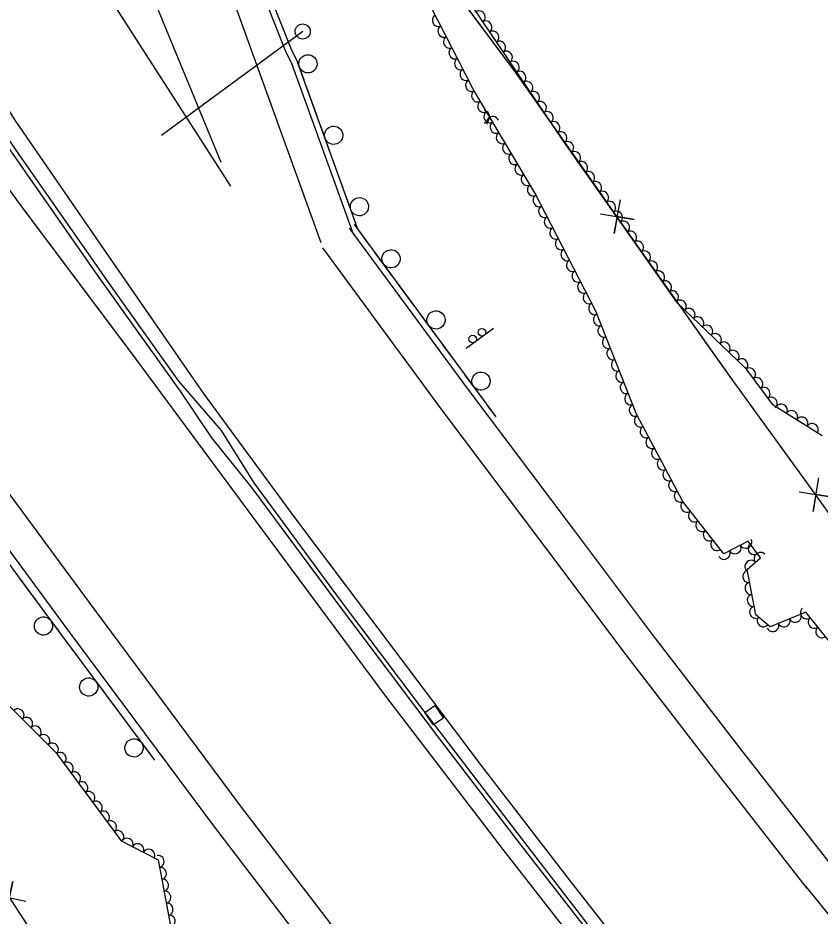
# Model space of a CAD drawing. Extents: x 1746719 to 1766531, y 631721 to 662391.
# Drawn here: x 1755823.5 to 1756087.8, y 646509.9 to 646805.7 of the extents above; entities that cross this region are included whole.
import ezdxf

# ---------------------------------------------------------------- set-up
doc = ezdxf.new("R2010")
doc.units = 0
for name, color, linetype in [('SURVEY - AERIAL SURVEY - Photo Control - Points - Elevations', 7, 'Continuous'), ('SURVEY - AERIAL SURVEY - Photo Control - Points - Numbers', 7, 'Continuous'), ('SURVEY - AERIAL SURVEY - Photo Control with Text', 7, 'Continuous'), ('SURVEY - CENTERLINE - Existing Roads Curve Text', 7, 'Continuous'), ('SURVEY - CENTERLINE - Preliminary Curve Text', 7, 'Continuous'), ('SURVEY - CONTROL - Grid', 7, 'Continuous')]:
    doc.layers.add(name, color=color, linetype=linetype)

msp = doc.modelspace()

# ---------------------------------------------------------------- linework, layer by layer
at = {"layer": 'SURVEY - AERIAL SURVEY - Photo Control - Points - Elevations'}
for points in [[(1756036.45, 646481.97), (1756005.28, 646521.83), (1755976.14, 646559.62), (1755949.84, 646594.65), (1755914.81, 646641.12), (1755884.66, 646682.08), (1755851.69, 646729.73), (1755822.83, 646771.72), (1755798.55, 646809.53), (1755774.76, 646846.05), (1755749.83, 646885.26), (1755718, 646936.4), (1755688.18, 646985.3), (1755653.49, 647044.43), (1755620.75, 647100.27), (1755592.87, 647148.03), (1755566.13, 647194.25), (1755533.95, 647250.17), (1755503.81, 647304.71), (1755475.3, 647355.28), (1755463.42, 647377.53)], [(1756027.6, 646475.3), (1755983.38, 646531.9), (1755944.75, 646582.38), (1755896.82, 646646.85), (1755860.65, 646695.78), (1755824.26, 646744.25), (1755779, 646807.08), (1755742.09, 646858.66), (1755697.06, 646923.73), (1755660.5, 646977.95), (1755622.06, 647037.59), (1755588.76, 647091.66), (1755551.25, 647154.8), (1755521.88, 647205.62), (1755515.24, 647217.19), (1755430.02, 647365.37)], [(1755890.48, 646758.02), (1755868.11, 646812.56), (1755854.75, 646856.49), (1755842.22, 646911.01), (1755836.2, 646960.98), (1755833.57, 647001.08), (1755834.46, 647037.2), (1755837.75, 647075.42), (1755842.96, 647114.12), (1755851.35, 647152), (1755860.48, 647194.54), (1755873.9, 647241.51), (1755876.63, 647255.73), (1755879.19, 647273.23), (1755879.68, 647289.7), (1755878.82, 647304.32), (1755877.9, 647312.4)], [(1755893.68, 646750.23), (1755838.85, 646835.59), (1755815.13, 646872.03), (1755790.46, 646910.82), (1755758.87, 646961.58), (1755729.38, 647009.94), (1755694.9, 647068.71), (1755662.18, 647124.51), (1755633.5, 647173.64)], [(1755858.45, 647036.54), (1755857.95, 646998.07), (1755860.14, 646959.29), (1755864.53, 646921.78), (1755871.78, 646885.4), (1755881.62, 646849.63), (1755892.35, 646817.49), (1755923.31, 646731.67)], [(1755868.02, 647027.53), (1755868.31, 646991.84), (1755870.2, 646961.34), (1755873.16, 646934.35), (1755878.29, 646902.06), (1755885, 646872.41), (1755894.51, 646839.04), (1755902.07, 646819.15), (1755911.81, 646794.43), (1755913.99, 646790.14)], [(1755913.82, 646790.47), (1755933.66, 646735.4)], [(1755980.32, 646438.36), (1755935.91, 646495.19), (1755896.85, 646546.25), (1755848.62, 646611.11), (1755812.54, 646659.93), (1755775.92, 646708.69), (1755735.27, 646765.13)], [(1755971.65, 646431.59), (1755927.21, 646488.47), (1755888.07, 646539.62), (1755839.79, 646604.56), (1755803.72, 646653.36), (1755767.06, 646702.18), (1755726.34, 646758.71)], [(1756092.38, 646525.71), (1756061.36, 646565.38), (1756032.65, 646602.62), (1756006.57, 646637.33), (1755971.75, 646683.54), (1755932.79, 646736.46)], [(1756083.71, 646518.94), (1756052.67, 646558.63), (1756023.89, 646595.96), (1755997.78, 646630.72), (1755962.93, 646676.97), (1755923.94, 646729.94)], [(1756083.04, 646519.77), (1756108.83, 646487.99), (1756137.7, 646452.72), (1756170.29, 646413.36), (1756202.55, 646374.9), (1756235.76, 646336.4), (1756263.42, 646304.36), (1756296.56, 646266.92), (1756329.83, 646230.01), (1756363.21, 646193.27), (1756390.81, 646163.59), (1756419.84, 646132.91), (1756452.62, 646098.97), (1756484.08, 646066.5), (1756525.88, 646024.61), (1756562.14, 645988.55), (1756596.8, 645955.24), (1756622.71, 645930.35)]]:
    msp.add_lwpolyline(points, dxfattribs=at)
at = {"layer": 'SURVEY - AERIAL SURVEY - Photo Control - Points - Numbers'}
for points in [[(1755475.85, 647319.41), (1755494.66, 647285.63), (1755519.69, 647242.02), (1755546.08, 647196.55), (1755574.53, 647147.17), (1755599.9, 647104.64), (1755626.38, 647060.94), (1755656.88, 647011.27), (1755682.59, 646969.82), (1755708.74, 646929.52), (1755736.69, 646886.82), (1755763.1, 646846.93), (1755787.82, 646810.28), (1755820.15, 646763.34), (1755849.99, 646720.48), (1755877.2, 646682.45), (1755887.26, 646667.36), (1755900.53, 646651.09), (1755929.5, 646611.96), (1755962.26, 646568.55), (1755989.17, 646533.33), (1756031.63, 646478.84)], [(1755515.86, 647251.42), (1755537.91, 647213.94), (1755559.18, 647176.69), (1755580.55, 647139.2), (1755594.02, 647117.12), (1755608.93, 647092.17), (1755634.64, 647050.25), (1755657.26, 647014.08), (1755682.14, 646973.6), (1755703.54, 646940.22), (1755731.77, 646897.57), (1755750.4, 646869), (1755775.23, 646831.96), (1755797.98, 646798.19), (1755823.79, 646760.74), (1755854.11, 646717.29), (1755876.41, 646686.07), (1755890.54, 646669.78), (1755901.27, 646652.6), (1755929.65, 646613.99), (1755955.88, 646579.3), (1755984.93, 646541.29), (1756017.55, 646498.88), (1756033.09, 646479.3)], [(1755915.77, 646791.04), (1755913.63, 646795.25), (1755903.94, 646819.87), (1755901.72, 646825.7)], [(1755911.44, 646800.83), (1755909.72, 646805.2)], [(1755913.16, 646796.46), (1755911.44, 646800.83)], [(1755917.82, 646785.26), (1755915.7, 646791.14), (1755915.77, 646791.04), (1755914.5, 646793.55)], [(1755935.54, 646736.08), (1755915.7, 646791.14)], [(1755920.5, 646777.83), (1755918.91, 646782.25)], [(1755922.09, 646773.4), (1755920.5, 646777.83)], [(1755926.29, 646761.74), (1755923.18, 646770.39)], [(1755928.97, 646754.31), (1755927.38, 646758.73)], [(1755724.09, 646757.08), (1755764.82, 646700.53), (1755801.49, 646651.7), (1755837.56, 646602.91), (1755868.53, 646561.25)], [(1755930.57, 646749.89), (1755928.97, 646754.31)], [(1755934.77, 646738.22), (1755931.65, 646746.87)], [(1755936.59, 646734.67), (1755934.41, 646737.64), (1755935, 646736.83)], [(1755981.06, 646674.27), (1755934.4, 646737.64)], [(1755939.38, 646730.89), (1755936.59, 646734.67)], [(1755946.73, 646720.9), (1755941.28, 646728.31)], [(1755951.41, 646714.54), (1755948.63, 646718.33)], [(1755954.2, 646710.76), (1755951.41, 646714.54)], [(1755961.55, 646700.77), (1755956.1, 646708.18)], [(1755966.24, 646694.41), (1755963.45, 646698.19)], [(1755969.02, 646690.62), (1755966.24, 646694.41)], [(1755976.37, 646680.64), (1755970.92, 646688.05)], [(1755981.06, 646674.27), (1755978.27, 646678.06)], [(1755824.17, 646621.02), (1755826.96, 646617.24)], [(1755826.96, 646617.24), (1755829.76, 646613.46)], [(1755831.66, 646610.89), (1755837.13, 646603.49)], [(1755839.04, 646600.92), (1755841.84, 646597.15)], [(1755841.84, 646597.15), (1755844.64, 646593.38)], [(1755846.55, 646590.81), (1755852.04, 646583.43)], [(1755853.95, 646580.86), (1755856.76, 646577.08)], [(1755856.76, 646577.08), (1755859.56, 646573.31)], [(1755861.47, 646570.74), (1755866.96, 646563.36)]]:
    msp.add_lwpolyline(points, dxfattribs=at)
for centre, start, end in [((1755919.1, 646790.56), 313.0829, 313.0689), ((1755927.57, 646767.04), 313.0829, 313.0689), ((1755936.05, 646743.52), 313.0829, 313.0689), ((1755946.45, 646726.35), 329.6282, 329.6142), ((1755961.27, 646706.22), 329.6282, 329.6142), ((1755976.09, 646686.08), 329.6282, 329.6142), ((1755831.95, 646605.44), 149.7418, 149.7278), ((1755846.86, 646585.36), 149.8976, 149.8836), ((1755861.78, 646565.3), 149.8976, 149.8836)]:
    msp.add_arc(centre, 3, start, end, dxfattribs=at)
at = {"layer": 'SURVEY - AERIAL SURVEY - Photo Control with Text'}
for points in [[(1756098.88, 646590.39), (1756083.11, 646609.97), (1756071.38, 646605.15), (1756066.63, 646609.14), (1756063.77, 646624.08), (1756068.23, 646627.92), (1756064.17, 646633.38), (1756056.08, 646629.21), (1756042.58, 646646.49), (1756027.36, 646675.16), (1756013.93, 646709.07), (1755993.81, 646748.12), (1755973.55, 646782.2), (1755959.62, 646809.45), (1755948.3, 646832.77), (1755951.2, 646843.49), (1755957.07, 646840.34), (1755967.12, 646818.53), (1756003.19, 646765.14), (1756040.51, 646712.06), (1756063.14, 646690.48), (1756072.07, 646678.48), (1756088.51, 646668.17)], [(1755772.05, 646533.89), (1755795.62, 646539.12), (1755812.85, 646529.43), (1755818.67, 646537.14), (1755801.71, 646561.37), (1755793.24, 646576.62), (1755799.38, 646587.56), (1755812.35, 646587.44), (1755836.06, 646563.83), (1755857.56, 646534.69), (1755869.71, 646528.45), (1755874.64, 646501.96), (1755877.09, 646487.29), (1755898.48, 646466.48), (1755917.02, 646450.28), (1755931.1, 646424.07), (1755941.64, 646411.09)]]:
    msp.add_lwpolyline(points, dxfattribs=at)
for centre, major_axis in [((1755961.99, 646804.81), (-0.91, 1.78)), ((1755975.56, 646806.03), (1.12, -1.66)), ((1755963.82, 646801.25), (-0.91, 1.78)), ((1755977.8, 646802.71), (1.12, -1.66)), ((1755980.04, 646799.4), (1.12, -1.66)), ((1755965.64, 646797.68), (-0.91, 1.78)), ((1755982.28, 646796.08), (1.12, -1.66)), ((1755967.46, 646794.12), (-0.91, 1.78)), ((1755984.52, 646792.77), (1.12, -1.66)), ((1755969.28, 646790.56), (-0.91, 1.78)), ((1755986.76, 646789.45), (1.12, -1.66)), ((1755971.1, 646787), (-0.91, 1.78)), ((1755989, 646786.14), (1.12, -1.66)), ((1755972.92, 646783.44), (-0.91, 1.78)), ((1755991.24, 646782.83), (1.12, -1.66)), ((1755974.89, 646779.96), (-1.02, 1.72)), ((1755993.48, 646779.51), (1.12, -1.66)), ((1755976.93, 646776.52), (-1.02, 1.72)), ((1755995.72, 646776.2), (1.12, -1.66)), ((1755978.98, 646773.08), (-1.02, 1.72)), ((1755977.1, 646773.1), (-0.01, -2)), ((1755979.95, 646771.34), (1.87, 0.7)), ((1755997.96, 646772.88), (1.12, -1.66)), ((1755981.02, 646769.64), (-1.02, 1.72)), ((1756000.2, 646769.57), (1.12, -1.66)), ((1755983.06, 646766.2), (-1.02, 1.72)), ((1756002.44, 646766.25), (1.12, -1.66)), ((1755985.11, 646762.77), (-1.02, 1.72)), ((1756004.72, 646762.97), (1.15, -1.64)), ((1756007.02, 646759.7), (1.15, -1.64)), ((1755987.15, 646759.33), (-1.02, 1.72)), ((1756009.32, 646756.42), (1.15, -1.64)), ((1755989.2, 646755.89), (-1.02, 1.72)), ((1755991.24, 646752.45), (-1.02, 1.72)), ((1756011.62, 646753.15), (1.15, -1.64)), ((1755993.28, 646749.01), (-1.02, 1.72)), ((1756013.92, 646749.88), (1.15, -1.64)), ((1755995.17, 646745.49), (-0.92, 1.78)), ((1756016.22, 646746.61), (1.15, -1.64)), ((1756018.52, 646743.33), (1.15, -1.64)), ((1755997, 646741.93), (-0.92, 1.78)), ((1756020.82, 646740.06), (1.15, -1.64)), ((1755998.83, 646738.37), (-0.92, 1.78)), ((1756023.12, 646736.79), (1.15, -1.64)), ((1756000.67, 646734.82), (-0.92, 1.78)), ((1756025.42, 646733.52), (1.15, -1.64)), ((1756002.5, 646731.26), (-0.92, 1.78)), ((1756027.72, 646730.25), (1.15, -1.64)), ((1756004.33, 646727.71), (-0.92, 1.78)), ((1756030.03, 646726.97), (1.15, -1.64)), ((1756006.16, 646724.15), (-0.92, 1.78)), ((1756032.33, 646723.7), (1.15, -1.64)), ((1756007.99, 646720.6), (-0.92, 1.78)), ((1756034.63, 646720.43), (1.15, -1.64)), ((1756009.83, 646717.04), (-0.92, 1.78)), ((1756036.93, 646717.16), (1.15, -1.64)), ((1756011.66, 646713.48), (-0.92, 1.78)), ((1756039.23, 646713.89), (1.15, -1.64)), ((1756013.49, 646709.93), (-0.92, 1.78)), ((1756041.79, 646710.84), (1.45, -1.38)), ((1756044.69, 646708.08), (1.45, -1.38)), ((1756015.05, 646706.25), (-0.74, 1.86)), ((1756047.58, 646705.32), (1.45, -1.38)), ((1756016.52, 646702.53), (-0.74, 1.86)), ((1756050.48, 646702.56), (1.45, -1.38)), ((1756017.99, 646698.81), (-0.74, 1.86)), ((1756053.37, 646699.8), (1.45, -1.38)), ((1756019.47, 646695.09), (-0.74, 1.86)), ((1756056.26, 646697.04), (1.45, -1.38)), ((1756059.16, 646694.28), (1.45, -1.38)), ((1756062.05, 646691.51), (1.45, -1.38)), ((1756020.94, 646691.37), (-0.74, 1.86)), ((1756064.63, 646688.47), (1.19, -1.6)), ((1756022.41, 646687.65), (-0.74, 1.86)), ((1756023.88, 646683.93), (-0.74, 1.86)), ((1756067.02, 646685.27), (1.19, -1.6)), ((1756025.36, 646680.21), (-0.74, 1.86)), ((1756069.41, 646682.06), (1.19, -1.6)), ((1756071.8, 646678.85), (1.19, -1.6)), ((1756075.08, 646676.6), (1.69, -1.06)), ((1756026.83, 646676.5), (-0.74, 1.86)), ((1756078.46, 646674.47), (1.69, -1.06)), ((1756028.56, 646672.9), (-0.94, 1.77)), ((1756081.85, 646672.35), (1.69, -1.06)), ((1756030.44, 646669.36), (-0.94, 1.77)), ((1756085.24, 646670.22), (1.69, -1.06)), ((1756032.31, 646665.83), (-0.94, 1.77)), ((1756034.19, 646662.3), (-0.94, 1.77)), ((1756036.06, 646658.76), (-0.94, 1.77)), ((1756037.94, 646655.23), (-0.94, 1.77)), ((1756039.82, 646651.7), (-0.94, 1.77)), ((1756041.69, 646648.17), (-0.94, 1.77)), ((1756043.87, 646644.83), (-1.23, 1.58)), ((1756046.34, 646641.68), (-1.23, 1.58)), ((1756048.8, 646638.53), (-1.23, 1.58)), ((1756051.26, 646635.38), (-1.23, 1.58)), ((1756053.72, 646632.22), (-1.23, 1.58)), ((1756059.79, 646631.12), (-1.78, -0.92)), ((1756063.34, 646632.96), (-1.78, -0.92)), ((1756066, 646630.92), (-1.19, 1.6)), ((1756056.23, 646629.29), (-1.78, -0.92)), ((1756068.04, 646627.75), (1.52, 1.3)), ((1756065, 646625.14), (1.52, 1.3)), ((1756064.22, 646621.75), (-0.38, 1.96)), ((1756064.97, 646617.82), (-0.38, 1.96)), ((1756065.72, 646613.89), (-0.38, 1.96)), ((1756066.47, 646609.96), (-0.38, 1.96)), ((1756083.28, 646609.76), (-1.25, 1.56)), ((1756069.05, 646607.1), (-1.53, 1.29)), ((1756075.97, 646607.03), (-1.85, -0.76)), ((1756079.66, 646608.55), (-1.85, -0.76)), ((1756085.79, 646606.64), (-1.25, 1.56)), ((1756072.27, 646605.51), (-1.85, -0.76)), ((1756088.3, 646603.53), (-1.25, 1.56)), ((1755823.61, 646576.23), (1.42, -1.41)), ((1755826.45, 646573.41), (1.42, -1.41)), ((1755829.28, 646570.58), (1.42, -1.41)), ((1755832.11, 646567.76), (1.42, -1.41)), ((1755834.95, 646564.94), (1.42, -1.41)), ((1755837.5, 646561.88), (1.19, -1.61)), ((1755839.88, 646558.66), (1.19, -1.61)), ((1755842.25, 646555.44), (1.19, -1.61)), ((1755844.63, 646552.22), (1.19, -1.61)), ((1755847, 646549), (1.19, -1.61)), ((1755849.37, 646545.78), (1.19, -1.61)), ((1755851.75, 646542.56), (1.19, -1.61)), ((1755854.12, 646539.34), (1.19, -1.61)), ((1755856.5, 646536.12), (1.19, -1.61)), ((1755859.53, 646533.67), (1.78, -0.91)), ((1755863.09, 646531.85), (1.78, -0.91)), ((1755866.65, 646530.02), (1.78, -0.91)), ((1755869.81, 646527.91), (0.37, -1.97)), ((1755870.55, 646523.98), (0.37, -1.97)), ((1755871.28, 646520.04), (0.37, -1.97)), ((1755872.01, 646516.11), (0.37, -1.97)), ((1755872.74, 646512.18), (0.37, -1.97)), ((1755873.47, 646508.24), (0.37, -1.97))]:
    msp.add_ellipse(centre, major_axis=major_axis, ratio=0.940188, start_param=0, end_param=3.141593, dxfattribs=at)
at = {"layer": 'SURVEY - CENTERLINE - Existing Roads Curve Text'}
for points in [[(1756141.51, 646636.97), (1756090.83, 646642.44), (1756083.27, 646652.99), (1756059.72, 646685.35), (1756028.5, 646729.43), (1755987.5, 646787.85), (1755951.16, 646836.59), (1755950.72, 646845.54), (1755948.04, 646899.2), (1755945.78, 646950.44), (1755943.69, 647004.03)], [(1755990.01, 646784.28), (1755987.5, 646787.85), (1755960.22, 646824.44)], [(1755552.21, 646791.81), (1755556.89, 646790.39), (1755600.63, 646766.5), (1755686.68, 646718.43), (1755710.96, 646682.09), (1755757.96, 646610.65), (1755807.55, 646536.13), (1755852.73, 646466.69), (1755913.82, 646390.58)], [(1756016.66, 646746.3), (1755990.01, 646784.28)], [(1756015.48, 646741.19), (1756026.57, 646739.32), (1756021, 646740.3), (1756020.02, 646734.73), (1756022.03, 646745.79)], [(1756054.79, 646692.31), (1756028.5, 646729.43), (1756025.91, 646733.12)], [(1756082, 646654.72), (1756059.72, 646685.35), (1756054.79, 646692.31)], [(1756080.89, 646649.62), (1756091.99, 646647.85), (1756086.41, 646648.78), (1756085.49, 646643.19), (1756087.39, 646654.28)], [(1755826.13, 646514.73), (1755815.11, 646516.99), (1755820.65, 646515.81), (1755821.82, 646521.35), (1755819.42, 646510.36)]]:
    msp.add_lwpolyline(points, dxfattribs=at)
at = {"layer": 'SURVEY - CENTERLINE - Preliminary Curve Text'}
msp.add_line((1755960.69, 646576.04), (1755960.69, 646576.04), dxfattribs=at)
msp.add_lwpolyline([(1755957.62, 646576.97), (1755960.92, 646579.23), (1755963.75, 646575.11), (1755960.45, 646572.85), (1755957.62, 646576.97)], dxfattribs=at)
at = {"layer": 'SURVEY - CONTROL - Grid'}
for p, q in [((1755917.36, 646801.22), (1755870.88, 646767.01)), ((1755917.35, 646801.2), (1755917.35, 646801.2)), ((1755980.2, 646703.44), (1755971.18, 646696.8))]:
    msp.add_line(p, q, dxfattribs=at)
for centre, radius in [((1755917.36, 646801.22), 2.5), ((1755976.39, 646702.16), 1.25), ((1755973.37, 646699.94), 1.25)]:
    msp.add_circle(centre, radius, dxfattribs=at)

doc.saveas('drawing.dxf')
